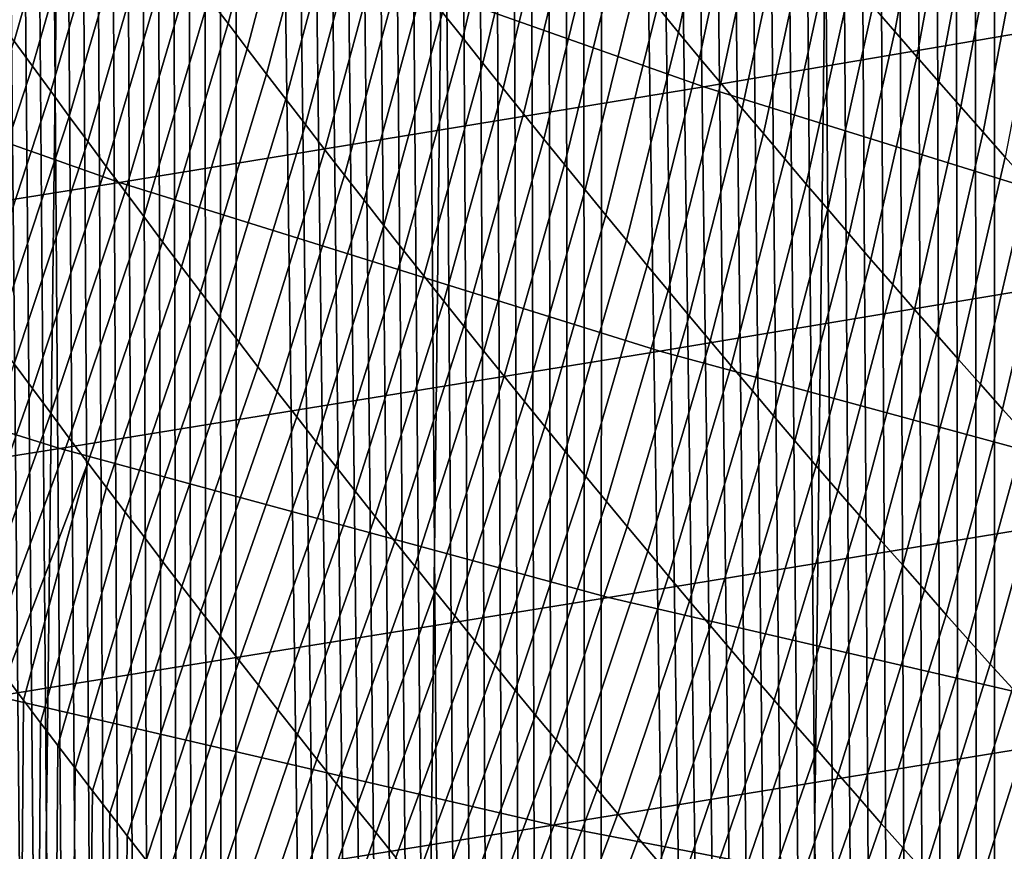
# Model space of a CAD drawing. Header units: metres. Extents: x -240 to 45, y -77 to 27.
# Tile 751 of 1056: x 2.89 to 4.48, y -25.1 to -23.76. Entities that reach past the tile are written whole.
import ezdxf

# ---------------------------------------------------------------- set-up
doc = ezdxf.new("R2010")
doc.units = ezdxf.units.M
doc.layers.add('solid_102011X2', color=7, linetype='CONTINUOUS')

msp = doc.modelspace()

# ---------------------------------------------------------------- linework, layer by layer
at = {"layer": 'solid_102011X2'}
for points in [[(2.919795, 26.634598), (2.297231, -26.697029), (1.673703, -26.745533), (2.297227, 26.697021)], [(3.541179, 26.558235), (2.919836, -26.634604), (2.297231, -26.697029), (2.919795, 26.634598)], [(4.16087, 26.46805), (3.541257, -26.558228), (2.919836, -26.634604), (3.541179, 26.558235)], [(4.777777, 26.364204), (4.160993, -26.468023), (3.541257, -26.558228), (4.16087, 26.46805)], [(5.392083, 26.246679), (4.77797, -26.364157), (4.160993, -26.468023), (4.777777, 26.364204)], [(2.65748, -60.200001, 112.47805), (3.220643, -60.200001, 113.304062), (2.691651, -19.426447, 112.530777), (2.667035, -19.39591, 112.492836)], [(3.220643, -60.200001, 113.304062), (2.716454, -19.457182, 112.568825), (2.691651, -19.426447, 112.530777)], [(3.220643, -60.200001, 113.304062), (2.741442, -19.488104, 112.606964), (2.716454, -19.457182, 112.568825)], [(3.220643, -60.200001, 113.304062), (2.766613, -19.519205, 112.645195), (2.741442, -19.488104, 112.606964)], [(3.220643, -60.200001, 113.304062), (2.791961, -19.550482, 112.683502), (2.766613, -19.519205, 112.645195)], [(3.220643, -60.200001, 113.304062), (2.817485, -19.581926, 112.721878), (2.791961, -19.550482, 112.683502)], [(3.220643, -60.200001, 113.304062), (2.84318, -19.613529, 112.760323), (2.817485, -19.581926, 112.721878)], [(3.220643, -60.200001, 113.304062), (2.869044, -19.645285, 112.798828), (2.84318, -19.613529, 112.760323)], [(3.220643, -60.200001, 113.304062), (2.895072, -19.677185, 112.837387), (2.869044, -19.645285, 112.798828)], [(3.220643, -60.200001, 113.304062), (2.921261, -19.709223, 112.875992), (2.895072, -19.677185, 112.837387)], [(3.220643, -60.200001, 113.304062), (2.947608, -19.741392, 112.914627), (2.921261, -19.709223, 112.875992)], [(3.220643, -60.200001, 113.304062), (2.974109, -19.773687, 112.9533), (2.947608, -19.741392, 112.914627)], [(3.220643, -60.200001, 113.304062), (3.000759, -19.806097, 112.991997), (2.974109, -19.773687, 112.9533)], [(3.220643, -60.200001, 113.304062), (3.027556, -19.838617, 113.030708), (3.000759, -19.806097, 112.991997)], [(3.220643, -60.200001, 113.304062), (3.054495, -19.871239, 113.069435), (3.027556, -19.838617, 113.030708)], [(3.220643, -60.200001, 113.304062), (3.081573, -19.903957, 113.108162), (3.054495, -19.871239, 113.069435)], [(3.220643, -60.200001, 113.304062), (3.108785, -19.936764, 113.146889), (3.081573, -19.903957, 113.108162)], [(3.220643, -60.200001, 113.304062), (3.136127, -19.96965, 113.1856), (3.108785, -19.936764, 113.146889)], [(3.220643, -60.200001, 113.304062), (3.163596, -20.002611, 113.224304), (3.136127, -19.96965, 113.1856)], [(3.220643, -60.200001, 113.304062), (3.191186, -20.035637, 113.262978), (3.163596, -20.002611, 113.224304)], [(3.220643, -60.200001, 113.304062), (3.218895, -20.068726, 113.301628), (3.191186, -20.035637, 113.262978)], [(3.220643, -60.200001, 113.304062), (3.246717, -20.101864, 113.34024), (3.218895, -20.068726, 113.301628)], [(3.220643, -60.200001, 113.304062), (3.824279, -60.200001, 114.100967), (3.274648, -20.135048, 113.378815), (3.246717, -20.101864, 113.34024)], [(3.824279, -60.200001, 114.100967), (3.302721, -20.168335, 113.417389), (3.274648, -20.135048, 113.378815)], [(3.824279, -60.200001, 114.100967), (3.330968, -20.201778, 113.456009), (3.302721, -20.168335, 113.417389)], [(3.824279, -60.200001, 114.100967), (3.359385, -20.235373, 113.494667), (3.330968, -20.201778, 113.456009)], [(3.824279, -60.200001, 114.100967), (3.387969, -20.269106, 113.533356), (3.359385, -20.235373, 113.494667)], [(3.824279, -60.200001, 114.100967), (3.416716, -20.302973, 113.572067), (3.387969, -20.269106, 113.533356)], [(3.824279, -60.200001, 114.100967), (3.445621, -20.336966, 113.610802), (3.416716, -20.302973, 113.572067)], [(3.824279, -60.200001, 114.100967), (3.474681, -20.371075, 113.649551), (3.445621, -20.336966, 113.610802)], [(3.824279, -60.200001, 114.100967), (3.503892, -20.405291, 113.688301), (3.474681, -20.371075, 113.649551)], [(3.824279, -60.200001, 114.100967), (3.533249, -20.43961, 113.727051), (3.503892, -20.405291, 113.688301)], [(3.824279, -60.200001, 114.100967), (3.562749, -20.474018, 113.765793), (3.533249, -20.43961, 113.727051)], [(3.824279, -60.200001, 114.100967), (3.592387, -20.508512, 113.80452), (3.562749, -20.474018, 113.765793)], [(3.824279, -60.200001, 114.100967), (3.622159, -20.543083, 113.843231), (3.592387, -20.508512, 113.80452)], [(3.824279, -60.200001, 114.100967), (3.652061, -20.577721, 113.881912), (3.622159, -20.543083, 113.843231)], [(3.824279, -60.200001, 114.100967), (3.682088, -20.612417, 113.920555), (3.652061, -20.577721, 113.881912)], [(3.824279, -60.200001, 114.100967), (3.712236, -20.647167, 113.959167), (3.682088, -20.612417, 113.920555)], [(3.824279, -60.200001, 114.100967), (3.7425, -20.681959, 113.997726), (3.712236, -20.647167, 113.959167)], [(3.824279, -60.200001, 114.100967), (3.772876, -20.716785, 114.03624), (3.7425, -20.681959, 113.997726)], [(3.824279, -60.200001, 114.100967), (3.803359, -20.75164, 114.074692), (3.772876, -20.716785, 114.03624)], [(3.824279, -60.200001, 114.100967), (3.833944, -20.786514, 114.113083), (3.803359, -20.75164, 114.074692)], [(3.824279, -60.200001, 114.100967), (4.466887, -60.200001, 114.866798), (3.864627, -20.821398, 114.151398), (3.833944, -20.786514, 114.113083)], [(4.466887, -60.200001, 114.866798), (3.895403, -20.856285, 114.189644), (3.864627, -20.821398, 114.151398)], [(4.466887, -60.200001, 114.866798), (3.926267, -20.891167, 114.227798), (3.895403, -20.856285, 114.189644)], [(4.466887, -60.200001, 114.866798), (3.957214, -20.926033, 114.265869), (3.926267, -20.891167, 114.227798)], [(4.466887, -60.200001, 114.866798), (3.988239, -20.96088, 114.303848), (3.957214, -20.926033, 114.265869)], [(4.466887, -60.200001, 114.866798), (4.019338, -20.995695, 114.341728), (3.988239, -20.96088, 114.303848)], [(4.466887, -60.200001, 114.866798), (4.050542, -21.030544, 114.379547), (4.019338, -20.995695, 114.341728)], [(4.466887, -60.200001, 114.866798), (4.081888, -21.065487, 114.417343), (4.050542, -21.030544, 114.379547)], [(4.466887, -60.200001, 114.866798), (4.11337, -21.100515, 114.455124), (4.081888, -21.065487, 114.417343)], [(4.466887, -60.200001, 114.866798), (4.144984, -21.13562, 114.492867), (4.11337, -21.100515, 114.455124)], [(4.466887, -60.200001, 114.866798), (4.176725, -21.170794, 114.530571), (4.144984, -21.13562, 114.492867)], [(4.466887, -60.200001, 114.866798), (4.20859, -21.206028, 114.568237), (4.176725, -21.170794, 114.530571)], [(4.466887, -60.200001, 114.866798), (4.240572, -21.24131, 114.605858), (4.20859, -21.206028, 114.568237)], [(4.466887, -60.200001, 114.866798), (4.272669, -21.276636, 114.643425), (4.240572, -21.24131, 114.605858)], [(4.466887, -60.200001, 114.866798), (4.304875, -21.311993, 114.680931), (4.272669, -21.276636, 114.643425)], [(4.466887, -60.200001, 114.866798), (4.337186, -21.347374, 114.718369), (4.304875, -21.311993, 114.680931)], [(4.466887, -60.200001, 114.866798), (4.369596, -21.382771, 114.755737), (4.337186, -21.347374, 114.718369)], [(4.466887, -60.200001, 114.866798), (4.402102, -21.418173, 114.79303), (4.369596, -21.382771, 114.755737)], [(4.466887, -60.200001, 114.866798), (4.434697, -21.453573, 114.830238), (4.402102, -21.418173, 114.79303)], [(4.466887, -60.200001, 114.866798), (4.467378, -21.488962, 114.867355), (4.434697, -21.453573, 114.830238)], [(4.466887, -60.200001, 114.866798), (5.14687, -60.200001, 115.599648), (4.500138, -21.52433, 114.904381), (4.467378, -21.488962, 114.867355)], [(3.200196, -23.724171, 89.752121), (3.290246, -23.376724, 89.496437), (3.32162, -23.418018, 89.454918), (3.231061, -23.765041, 89.709991)], [(2.856623, -23.753088, 90.339531), (2.957776, -23.396505, 90.091225), (2.987641, -23.437521, 90.048637), (2.88598, -23.793594, 90.296356)], [(4.906251, -23.7127, 56.039963), (4.052733, -23.411781, 56.213154), (3.140769, -23.564201, 52.083702), (3.998123, -23.867167, 51.902168)], [(3.231061, -23.765041, 89.709991), (3.32162, -23.418018, 89.454918), (3.353116, -23.459286, 89.41346), (3.262051, -23.805893, 89.667923)], [(3.576987, -23.747272, 89.124985), (3.656629, -23.409147, 88.863205), (3.689601, -23.450485, 88.822884), (3.609453, -23.788277, 89.08403)], [(3.923676, -23.738586, 88.542503), (3.992596, -23.409237, 88.274582), (4.027005, -23.450459, 88.235443), (3.957582, -23.779551, 88.502724)], [(4.271021, -23.737356, 87.963509), (4.329449, -23.416702, 87.689919), (4.365265, -23.457628, 87.652008), (4.306334, -23.778095, 87.92495)], [(2.88598, -23.793594, 90.296356), (2.987641, -23.437521, 90.048637), (3.017631, -23.478523, 90.006111), (2.915466, -23.834093, 90.253242)], [(3.609453, -23.788277, 89.08403), (3.689601, -23.450485, 88.822884), (3.72269, -23.491779, 88.782623), (3.64204, -23.829243, 89.043144)], [(3.957582, -23.779551, 88.502724), (4.027005, -23.450459, 88.235443), (4.061525, -23.491621, 88.196381), (3.991603, -23.820463, 88.463013)], [(3.262051, -23.805893, 89.667923), (3.353116, -23.459286, 89.41346), (3.384733, -23.500523, 89.372063), (3.293166, -23.84672, 89.625908)], [(4.306334, -23.778095, 87.92495), (4.365265, -23.457628, 87.652008), (4.401194, -23.498484, 87.614166), (4.341763, -23.818769, 87.886459)], [(2.915466, -23.834093, 90.253242), (3.017631, -23.478523, 90.006111), (3.047745, -23.519508, 89.963638), (2.94508, -23.874582, 90.210175)], [(3.293166, -23.84672, 89.625908), (3.384733, -23.500523, 89.372063), (3.416473, -23.541729, 89.330727), (3.324406, -23.887522, 89.583954)], [(3.64204, -23.829243, 89.043144), (3.72269, -23.491779, 88.782623), (3.755895, -23.533031, 88.742432), (3.674748, -23.870171, 89.002312)], [(3.991603, -23.820463, 88.463013), (4.061525, -23.491621, 88.196381), (4.096158, -23.532728, 88.157387), (4.025741, -23.861322, 88.423378)], [(4.341763, -23.818769, 87.886459), (4.401194, -23.498484, 87.614166), (4.437232, -23.539268, 87.576393), (4.377305, -23.859381, 87.848045)], [(2.94508, -23.874582, 90.210175), (3.047745, -23.519508, 89.963638), (3.077986, -23.560478, 89.921219), (2.974822, -23.915062, 90.16716)], [(3.674748, -23.870171, 89.002312), (3.755895, -23.533031, 88.742432), (3.789218, -23.574236, 88.702309), (3.707577, -23.911058, 88.961555)], [(4.025741, -23.861322, 88.423378), (4.096158, -23.532728, 88.157387), (4.130904, -23.573774, 88.118469), (4.059995, -23.90213, 88.383804)], [(3.324406, -23.887522, 89.583954), (3.416473, -23.541729, 89.330727), (3.448333, -23.582905, 89.289452), (3.355771, -23.928299, 89.542061)], [(4.377305, -23.859381, 87.848045), (4.437232, -23.539268, 87.576393), (4.473382, -23.579983, 87.538696), (4.412962, -23.899923, 87.809708)], [(3.998123, -23.867167, 51.902168), (3.140769, -23.564201, 52.083702), (2.194342, -23.716749, 47.952003), (3.055669, -24.021774, 47.763039)], [(2.974822, -23.915062, 90.16716), (3.077986, -23.560478, 89.921219), (3.108351, -23.601429, 89.87886), (3.004692, -23.95553, 90.124207)], [(3.707577, -23.911058, 88.961555), (3.789218, -23.574236, 88.702309), (3.822658, -23.615396, 88.662254), (3.740526, -23.951906, 88.92086)], [(4.059995, -23.90213, 88.383804), (4.130904, -23.573774, 88.118469), (4.165763, -23.614761, 88.07962), (4.094366, -23.942883, 88.344315)], [(4.412962, -23.899923, 87.809708), (4.473382, -23.579983, 87.538696), (4.509644, -23.620626, 87.501076), (4.448734, -23.940401, 87.771431)], [(3.355771, -23.928299, 89.542061), (3.448333, -23.582905, 89.289452), (3.480315, -23.624048, 89.248238), (3.38726, -23.969049, 89.500229)], [(3.004692, -23.95553, 90.124207), (3.108351, -23.601429, 89.87886), (3.138841, -23.642363, 89.836555), (3.034691, -23.995987, 90.081299)], [(3.38726, -23.969049, 89.500229), (3.480315, -23.624048, 89.248238), (3.512418, -23.665157, 89.207092), (3.418875, -24.009775, 89.45845)], [(3.740526, -23.951906, 88.92086), (3.822658, -23.615396, 88.662254), (3.856214, -23.656507, 88.622269), (3.773597, -23.992714, 88.880234)], [(4.094366, -23.942883, 88.344315), (4.165763, -23.614761, 88.07962), (4.200736, -23.655689, 88.04084), (4.128854, -23.98358, 88.304886)], [(4.448734, -23.940401, 87.771431), (4.509644, -23.620626, 87.501076), (4.546017, -23.661198, 87.463524), (4.484621, -23.98081, 87.733238)], [(3.034691, -23.995987, 90.081299), (3.138841, -23.642363, 89.836555), (3.169456, -23.683277, 89.794312), (3.064818, -24.03643, 90.038452)], [(3.773597, -23.992714, 88.880234), (3.856214, -23.656507, 88.622269), (3.889887, -23.697571, 88.582352), (3.806787, -24.03348, 88.839668)], [(4.128854, -23.98358, 88.304886), (4.200736, -23.655689, 88.04084), (4.235821, -23.696554, 88.002144), (4.163459, -24.024221, 88.265526)], [(3.418875, -24.009775, 89.45845), (3.512418, -23.665157, 89.207092), (3.544642, -23.706232, 89.166008), (3.450614, -24.05047, 89.41674)], [(3.064818, -24.03643, 90.038452), (3.169456, -23.683277, 89.794312), (3.200196, -23.724171, 89.752121), (3.095073, -24.07686, 89.995659)], [(3.450614, -24.05047, 89.41674), (3.544642, -23.706232, 89.166008), (3.576987, -23.747272, 89.124985), (3.482478, -24.091137, 89.375092)], [(3.806787, -24.03348, 88.839668), (3.889887, -23.697571, 88.582352), (3.923676, -23.738586, 88.542503), (3.840097, -24.0742, 88.799171)], [(4.163459, -24.024221, 88.265526), (4.235821, -23.696554, 88.002144), (4.271021, -23.737356, 87.963509), (4.198181, -24.064806, 88.226242)], [(3.055669, -24.021774, 47.763039), (2.194342, -23.716749, 47.952003), (1.217921, -23.86964, 43.815304), (2.083433, -24.176731, 43.619991)], [(3.095073, -24.07686, 89.995659), (3.200196, -23.724171, 89.752121), (3.231061, -23.765041, 89.709991), (3.125456, -24.117277, 89.952919)], [(5.770084, -23.981222, 55.864681), (4.906251, -23.7127, 56.039963), (3.998123, -23.867167, 51.902168), (4.865848, -24.137516, 51.718441)], [(3.840097, -24.0742, 88.799171), (3.923676, -23.738586, 88.542503), (3.957582, -23.779551, 88.502724), (3.873528, -24.114878, 88.758743)], [(4.198181, -24.064806, 88.226242), (4.271021, -23.737356, 87.963509), (4.306334, -23.778095, 87.92495), (4.233021, -24.105331, 88.187027)], [(3.482478, -24.091137, 89.375092), (3.576987, -23.747272, 89.124985), (3.609453, -23.788277, 89.08403), (3.514467, -24.131775, 89.333504)], [(3.125456, -24.117277, 89.952919), (3.231061, -23.765041, 89.709991), (3.262051, -23.805893, 89.667923), (3.155968, -24.157677, 89.910233)], [(3.514467, -24.131775, 89.333504), (3.609453, -23.788277, 89.08403), (3.64204, -23.829243, 89.043144), (3.54658, -24.17238, 89.291977)], [(3.873528, -24.114878, 88.758743), (3.957582, -23.779551, 88.502724), (3.991603, -23.820463, 88.463013), (3.907079, -24.15551, 88.718384)], [(4.233021, -24.105331, 88.187027), (4.306334, -23.778095, 87.92495), (4.341763, -23.818769, 87.886459), (4.267978, -24.1458, 88.147881)], [(2.769123, -24.154348, 90.531441), (2.88598, -23.793594, 90.296356), (2.915466, -23.834093, 90.253242), (2.798132, -24.194307, 90.487732)], [(3.155968, -24.157677, 89.910233), (3.262051, -23.805893, 89.667923), (3.293166, -23.84672, 89.625908), (3.186609, -24.198059, 89.867607)], [(3.907079, -24.15551, 88.718384), (3.991603, -23.820463, 88.463013), (4.025741, -23.861322, 88.423378), (3.940751, -24.196095, 88.678093)], [(4.267978, -24.1458, 88.147881), (4.341763, -23.818769, 87.886459), (4.377305, -23.859381, 87.848045), (4.303054, -24.186207, 88.10881)], [(2.798132, -24.194307, 90.487732), (2.915466, -23.834093, 90.253242), (2.94508, -23.874582, 90.210175), (2.827273, -24.234266, 90.444084)], [(3.54658, -24.17238, 89.291977), (3.64204, -23.829243, 89.043144), (3.674748, -23.870171, 89.002312), (3.578818, -24.212955, 89.250511)], [(3.186609, -24.198059, 89.867607), (3.293166, -23.84672, 89.625908), (3.324406, -23.887522, 89.583954), (3.217377, -24.238426, 89.825043)], [(4.865848, -24.137516, 51.718441), (3.998123, -23.867167, 51.902168), (3.055669, -24.021774, 47.763039), (3.927427, -24.293962, 47.571781)], [(3.940751, -24.196095, 88.678093), (4.025741, -23.861322, 88.423378), (4.059995, -23.90213, 88.383804), (3.974542, -24.236633, 88.637871)], [(4.303054, -24.186207, 88.10881), (4.377305, -23.859381, 87.848045), (4.412962, -23.899923, 87.809708), (4.338248, -24.226555, 88.069809)], [(2.827273, -24.234266, 90.444084), (2.94508, -23.874582, 90.210175), (2.974822, -23.915062, 90.16716), (2.856545, -24.274221, 90.400482)], [(3.578818, -24.212955, 89.250511), (3.674748, -23.870171, 89.002312), (3.707577, -23.911058, 88.961555), (3.611181, -24.253496, 89.209106)], [(3.217377, -24.238426, 89.825043), (3.324406, -23.887522, 89.583954), (3.355771, -23.928299, 89.542061), (3.248274, -24.278772, 89.782524)], [(4.338248, -24.226555, 88.069809), (4.412962, -23.899923, 87.809708), (4.448734, -23.940401, 87.771431), (4.37356, -24.26684, 88.030876)], [(2.856545, -24.274221, 90.400482), (2.974822, -23.915062, 90.16716), (3.004692, -23.95553, 90.124207), (2.885949, -24.314173, 90.356934)], [(3.611181, -24.253496, 89.209106), (3.707577, -23.911058, 88.961555), (3.740526, -23.951906, 88.92086), (3.643668, -24.294003, 89.16777)], [(3.974542, -24.236633, 88.637871), (4.059995, -23.90213, 88.383804), (4.094366, -23.942883, 88.344315), (4.008453, -24.277122, 88.597717)], [(3.248274, -24.278772, 89.782524), (3.355771, -23.928299, 89.542061), (3.38726, -23.969049, 89.500229), (3.2793, -24.319099, 89.740074)], [(4.008453, -24.277122, 88.597717), (4.094366, -23.942883, 88.344315), (4.128854, -23.98358, 88.304886), (4.042486, -24.317564, 88.557625)], [(4.37356, -24.26684, 88.030876), (4.448734, -23.940401, 87.771431), (4.484621, -23.98081, 87.733238), (4.408992, -24.307062, 87.992012)], [(2.885949, -24.314173, 90.356934), (3.004692, -23.95553, 90.124207), (3.034691, -23.995987, 90.081299), (2.915484, -24.35412, 90.313431)], [(3.643668, -24.294003, 89.16777), (3.740526, -23.951906, 88.92086), (3.773597, -23.992714, 88.880234), (3.676279, -24.334475, 89.126495)], [(3.2793, -24.319099, 89.740074), (3.38726, -23.969049, 89.500229), (3.418875, -24.009775, 89.45845), (3.310454, -24.359407, 89.69767)], [(3.676279, -24.334475, 89.126495), (3.773597, -23.992714, 88.880234), (3.806787, -24.03348, 88.839668), (3.709015, -24.37491, 89.085281)], [(4.042486, -24.317564, 88.557625), (4.128854, -23.98358, 88.304886), (4.163459, -24.024221, 88.265526), (4.076639, -24.357954, 88.517609)], [(4.408992, -24.307062, 87.992012), (4.484621, -23.98081, 87.733238), (4.520624, -24.021151, 87.695107), (4.444542, -24.347221, 87.953217)], [(2.915484, -24.35412, 90.313431), (3.034691, -23.995987, 90.081299), (3.064818, -24.03643, 90.038452), (2.945151, -24.39406, 90.269989)], [(3.310454, -24.359407, 89.69767), (3.418875, -24.009775, 89.45845), (3.450614, -24.05047, 89.41674), (3.341736, -24.399693, 89.655334)], [(3.927427, -24.293962, 47.571781), (3.055669, -24.021774, 47.763039), (2.083433, -24.176731, 43.619991), (2.959438, -24.450766, 43.422314)], [(4.076639, -24.357954, 88.517609), (4.163459, -24.024221, 88.265526), (4.198181, -24.064806, 88.226242), (4.110913, -24.398293, 88.477661)], [(4.444542, -24.347221, 87.953217), (4.520624, -24.021151, 87.695107), (4.556742, -24.061422, 87.657051), (4.480211, -24.387316, 87.914497)], [(2.945151, -24.39406, 90.269989), (3.064818, -24.03643, 90.038452), (3.095073, -24.07686, 89.995659), (2.97495, -24.433994, 90.226593)], [(3.709015, -24.37491, 89.085281), (3.806787, -24.03348, 88.839668), (3.840097, -24.0742, 88.799171), (3.741876, -24.415308, 89.044136)], [(3.341736, -24.399693, 89.655334), (3.450614, -24.05047, 89.41674), (3.482478, -24.091137, 89.375092), (3.373147, -24.439955, 89.613052)], [(3.741876, -24.415308, 89.044136), (3.840097, -24.0742, 88.799171), (3.873528, -24.114878, 88.758743), (3.77486, -24.455669, 89.003052)], [(4.110913, -24.398293, 88.477661), (4.198181, -24.064806, 88.226242), (4.233021, -24.105331, 88.187027), (4.145309, -24.438578, 88.437775)], [(4.480211, -24.387316, 87.914497), (4.556742, -24.061422, 87.657051), (4.592976, -24.101624, 87.619072), (4.516, -24.427345, 87.875847)], [(2.97495, -24.433994, 90.226593), (3.095073, -24.07686, 89.995659), (3.125456, -24.117277, 89.952919), (3.00488, -24.473921, 90.18325)], [(3.373147, -24.439955, 89.613052), (3.482478, -24.091137, 89.375092), (3.514467, -24.131775, 89.333504), (3.404686, -24.480194, 89.570831)], [(4.145309, -24.438578, 88.437775), (4.233021, -24.105331, 88.187027), (4.267978, -24.1458, 88.147881), (4.179826, -24.478811, 88.397964)], [(3.00488, -24.473921, 90.18325), (3.125456, -24.117277, 89.952919), (3.155968, -24.157677, 89.910233), (3.034942, -24.513838, 90.139961)], [(3.77486, -24.455669, 89.003052), (3.873528, -24.114878, 88.758743), (3.907079, -24.15551, 88.718384), (3.80797, -24.495991, 88.962036)], [(3.404686, -24.480194, 89.570831), (3.514467, -24.131775, 89.333504), (3.54658, -24.17238, 89.291977), (3.436354, -24.520409, 89.528664)], [(5.742764, -24.374876, 51.532764), (4.865848, -24.137516, 51.718441), (3.927427, -24.293962, 47.571781), (4.80843, -24.532936, 47.378502)], [(4.179826, -24.478811, 88.397964), (4.267978, -24.1458, 88.147881), (4.303054, -24.186207, 88.10881), (4.214465, -24.51899, 88.358223)], [(3.034942, -24.513838, 90.139961), (3.155968, -24.157677, 89.910233), (3.186609, -24.198059, 89.867607), (3.065136, -24.553745, 90.096725)], [(3.80797, -24.495991, 88.962036), (3.907079, -24.15551, 88.718384), (3.940751, -24.196095, 88.678093), (3.841203, -24.536272, 88.921082)], [(2.959438, -24.450766, 43.422314), (2.083433, -24.176731, 43.619991), (1.086461, -24.332253, 39.472816), (1.966946, -24.608133, 39.269726)], [(3.436354, -24.520409, 89.528664), (3.54658, -24.17238, 89.291977), (3.578818, -24.212955, 89.250511), (3.46815, -24.560598, 89.486565)], [(3.065136, -24.553745, 90.096725), (3.186609, -24.198059, 89.867607), (3.217377, -24.238426, 89.825043), (3.095461, -24.593641, 90.053543)], [(3.841203, -24.536272, 88.921082), (3.940751, -24.196095, 88.678093), (3.974542, -24.236633, 88.637871), (3.87456, -24.576513, 88.880196)], [(4.214465, -24.51899, 88.358223), (4.303054, -24.186207, 88.10881), (4.338248, -24.226555, 88.069809), (4.249227, -24.559114, 88.318542)], [(3.46815, -24.560598, 89.486565), (3.578818, -24.212955, 89.250511), (3.611181, -24.253496, 89.209106), (3.500075, -24.600761, 89.444519)], [(4.249227, -24.559114, 88.318542), (4.338248, -24.226555, 88.069809), (4.37356, -24.26684, 88.030876), (4.28411, -24.599182, 88.278938)], [(3.095461, -24.593641, 90.053543), (3.217377, -24.238426, 89.825043), (3.248274, -24.278772, 89.782524), (3.125919, -24.633526, 90.010414)], [(3.87456, -24.576513, 88.880196), (3.974542, -24.236633, 88.637871), (4.008453, -24.277122, 88.597717), (3.908042, -24.616711, 88.839378)], [(3.500075, -24.600761, 89.444519), (3.611181, -24.253496, 89.209106), (3.643668, -24.294003, 89.16777), (3.532128, -24.640896, 89.402534)], [(3.125919, -24.633526, 90.010414), (3.248274, -24.278772, 89.782524), (3.2793, -24.319099, 89.740074), (3.156509, -24.673399, 89.967339)], [(3.908042, -24.616711, 88.839378), (4.008453, -24.277122, 88.597717), (4.042486, -24.317564, 88.557625), (3.941648, -24.656866, 88.798622)], [(4.28411, -24.599182, 88.278938), (4.37356, -24.26684, 88.030876), (4.408992, -24.307062, 87.992012), (4.319116, -24.639193, 88.239403)], [(4.80843, -24.532936, 47.378502), (3.927427, -24.293962, 47.571781), (2.959438, -24.450766, 43.422314), (3.844746, -24.691359, 43.222534)], [(3.532128, -24.640896, 89.402534), (3.643668, -24.294003, 89.16777), (3.676279, -24.334475, 89.126495), (3.56431, -24.681002, 89.360611)], [(4.319116, -24.639193, 88.239403), (4.408992, -24.307062, 87.992012), (4.444542, -24.347221, 87.953217), (4.354245, -24.679144, 88.199936)], [(2.915484, -24.35412, 90.313431), (2.790979, -24.709757, 90.517982), (2.763646, -24.672804, 90.559303), (2.885949, -24.314173, 90.356934)], [(3.156509, -24.673399, 89.967339), (3.2793, -24.319099, 89.740074), (3.310454, -24.359407, 89.69767), (3.187231, -24.713257, 89.924316)], [(3.941648, -24.656866, 88.798622), (4.042486, -24.317564, 88.557625), (4.076639, -24.357954, 88.517609), (3.97538, -24.696976, 88.757935)], [(3.56431, -24.681002, 89.360611), (3.676279, -24.334475, 89.126495), (3.709015, -24.37491, 89.085281), (3.59662, -24.721079, 89.318748)], [(2.945151, -24.39406, 90.269989), (2.818381, -24.746628, 90.476776), (2.790979, -24.709757, 90.517982), (2.915484, -24.35412, 90.313431)], [(3.187231, -24.713257, 89.924316), (3.310454, -24.359407, 89.69767), (3.341736, -24.399693, 89.655334), (3.218085, -24.753099, 89.881355)], [(3.97538, -24.696976, 88.757935), (4.076639, -24.357954, 88.517609), (4.110913, -24.398293, 88.477661), (4.009236, -24.737041, 88.717316)], [(4.354245, -24.679144, 88.199936), (4.444542, -24.347221, 87.953217), (4.480211, -24.387316, 87.914497), (4.389496, -24.719036, 88.160538)], [(3.59662, -24.721079, 89.318748), (3.709015, -24.37491, 89.085281), (3.741876, -24.415308, 89.044136), (3.629059, -24.761124, 89.276947)], [(4.389496, -24.719036, 88.160538), (4.480211, -24.387316, 87.914497), (4.516, -24.427345, 87.875847), (4.424871, -24.758869, 88.121208)], [(2.97495, -24.433994, 90.226593), (2.845847, -24.783413, 90.435692), (2.818381, -24.746628, 90.476776), (2.945151, -24.39406, 90.269989)], [(3.218085, -24.753099, 89.881355), (3.341736, -24.399693, 89.655334), (3.373147, -24.439955, 89.613052), (3.249071, -24.792927, 89.83844)], [(4.009236, -24.737041, 88.717316), (4.110913, -24.398293, 88.477661), (4.145309, -24.438578, 88.437775), (4.043218, -24.777061, 88.676758)], [(3.629059, -24.761124, 89.276947), (3.741876, -24.415308, 89.044136), (3.77486, -24.455669, 89.003052), (3.661626, -24.80114, 89.235207)], [(3.00488, -24.473921, 90.18325), (2.873377, -24.820107, 90.394737), (2.845847, -24.783413, 90.435692), (2.97495, -24.433994, 90.226593)], [(3.249071, -24.792927, 89.83844), (3.373147, -24.439955, 89.613052), (3.404686, -24.480194, 89.570831), (3.28019, -24.832737, 89.795586)], [(4.043218, -24.777061, 88.676758), (4.145309, -24.438578, 88.437775), (4.179826, -24.478811, 88.397964), (4.077324, -24.817032, 88.636269)], [(4.424871, -24.758869, 88.121208), (4.516, -24.427345, 87.875847), (4.551909, -24.467308, 87.837273), (4.460371, -24.798641, 88.081947)], [(3.844746, -24.691359, 43.222534), (2.959438, -24.450766, 43.422314), (1.966946, -24.608133, 39.269726), (2.856795, -24.850348, 39.064476)], [(3.661626, -24.80114, 89.235207), (3.77486, -24.455669, 89.003052), (3.80797, -24.495991, 88.962036), (3.694322, -24.841122, 89.193535)], [(4.460371, -24.798641, 88.081947), (4.551909, -24.467308, 87.837273), (4.587938, -24.507204, 87.798767), (4.495993, -24.838352, 88.042755)], [(3.00488, -24.473921, 90.18325), (2.900983, -24.856743, 90.353882), (2.873377, -24.820107, 90.394737)], [(3.034942, -24.513838, 90.139961), (2.928679, -24.893358, 90.31311), (2.900983, -24.856743, 90.353882), (3.00488, -24.473921, 90.18325)], [(3.28019, -24.832737, 89.795586), (3.404686, -24.480194, 89.570831), (3.436354, -24.520409, 89.528664), (3.31144, -24.87253, 89.752792)], [(4.077324, -24.817032, 88.636269), (4.179826, -24.478811, 88.397964), (4.214465, -24.51899, 88.358223), (4.111557, -24.856956, 88.595848)], [(3.694322, -24.841122, 89.193535), (3.80797, -24.495991, 88.962036), (3.841203, -24.536272, 88.921082), (3.727147, -24.881069, 89.151917)], [(3.065136, -24.553745, 90.096725), (2.956464, -24.929947, 90.27243), (2.928679, -24.893358, 90.31311), (3.034942, -24.513838, 90.139961)], [(4.111557, -24.856956, 88.595848), (4.214465, -24.51899, 88.358223), (4.249227, -24.559114, 88.318542), (4.145916, -24.89683, 88.555489)], [(3.31144, -24.87253, 89.752792), (3.436354, -24.520409, 89.528664), (3.46815, -24.560598, 89.486565), (3.342824, -24.912302, 89.710045)], [(5.697462, -24.738417, 47.183456), (4.80843, -24.532936, 47.378502), (3.844746, -24.691359, 43.222534), (4.738133, -24.898243, 43.020935)], [(3.727147, -24.881069, 89.151917), (3.841203, -24.536272, 88.921082), (3.87456, -24.576513, 88.880196), (3.760099, -24.920982, 89.110367)], [(3.095461, -24.593641, 90.053543), (2.984334, -24.966505, 90.231827), (2.956464, -24.929947, 90.27243), (3.065136, -24.553745, 90.096725)], [(3.342824, -24.912302, 89.710045), (3.46815, -24.560598, 89.486565), (3.500075, -24.600761, 89.444519), (3.37434, -24.952057, 89.667366)], [(4.145916, -24.89683, 88.555489), (4.249227, -24.559114, 88.318542), (4.28411, -24.599182, 88.278938), (4.180401, -24.936653, 88.515205)], [(3.760099, -24.920982, 89.110367), (3.87456, -24.576513, 88.880196), (3.908042, -24.616711, 88.839378), (3.793181, -24.960861, 89.068878)], [(3.125919, -24.633526, 90.010414), (3.012289, -25.003029, 90.191322), (2.984334, -24.966505, 90.231827), (3.095461, -24.593641, 90.053543)], [(3.37434, -24.952057, 89.667366), (3.500075, -24.600761, 89.444519), (3.532128, -24.640896, 89.402534), (3.405988, -24.991789, 89.624733)], [(4.180401, -24.936653, 88.515205), (4.28411, -24.599182, 88.278938), (4.319116, -24.639193, 88.239403), (4.215013, -24.976425, 88.474983)], [(3.793181, -24.960861, 89.068878), (3.908042, -24.616711, 88.839378), (3.941648, -24.656866, 88.798622), (3.826391, -25.000702, 89.027451)], [(3.156509, -24.673399, 89.967339), (3.040326, -25.039511, 90.150909), (3.012289, -25.003029, 90.191322), (3.125919, -24.633526, 90.010414)], [(3.405988, -24.991789, 89.624733), (3.532128, -24.640896, 89.402534), (3.56431, -24.681002, 89.360611), (3.437769, -25.0315, 89.582161)], [(4.215013, -24.976425, 88.474983), (4.319116, -24.639193, 88.239403), (4.354245, -24.679144, 88.199936), (4.249751, -25.016146, 88.434822)], [(3.826391, -25.000702, 89.027451), (3.941648, -24.656866, 88.798622), (3.97538, -24.696976, 88.757935), (3.85973, -25.040504, 88.986084)], [(3.187231, -24.713257, 89.924316), (3.068443, -25.075951, 90.110596), (3.040326, -25.039511, 90.150909), (3.156509, -24.673399, 89.967339)], [(4.738133, -24.898243, 43.020935), (3.844746, -24.691359, 43.222534), (2.856795, -24.850348, 39.064476), (3.754774, -25.058636, 38.857349)], [(3.437769, -25.0315, 89.582161), (3.56431, -24.681002, 89.360611), (3.59662, -24.721079, 89.318748), (3.469682, -25.071188, 89.53965)], [(4.249751, -25.016146, 88.434822), (4.354245, -24.679144, 88.199936), (4.389496, -24.719036, 88.160538), (4.284616, -25.055811, 88.394737)], [(3.85973, -25.040504, 88.986084), (3.97538, -24.696976, 88.757935), (4.009236, -24.737041, 88.717316), (3.893198, -25.080269, 88.944786)], [(3.218085, -24.753099, 89.881355), (3.098809, -25.115139, 90.067291), (3.068443, -25.075951, 90.110596), (3.187231, -24.713257, 89.924316)], [(3.469682, -25.071188, 89.53965), (3.59662, -24.721079, 89.318748), (3.629059, -24.761124, 89.276947), (3.501728, -25.110851, 89.497192)], [(4.284616, -25.055811, 88.394737), (4.389496, -24.719036, 88.160538), (4.424871, -24.758869, 88.121208), (4.319609, -25.095423, 88.354721)], [(3.893198, -25.080269, 88.944786), (4.009236, -24.737041, 88.717316), (4.043218, -24.777061, 88.676758), (3.926796, -25.119993, 88.903549)], [(3.249071, -24.792927, 89.83844), (3.129262, -25.154264, 90.024101), (3.098809, -25.115139, 90.067291), (3.218085, -24.753099, 89.881355)], [(3.501728, -25.110851, 89.497192), (3.629059, -24.761124, 89.276947), (3.661626, -24.80114, 89.235207), (3.533907, -25.150492, 89.454796)], [(4.319609, -25.095423, 88.354721), (4.424871, -24.758869, 88.121208), (4.460371, -24.798641, 88.081947), (4.354729, -25.134979, 88.314766)], [(3.926796, -25.119993, 88.903549), (4.043218, -24.777061, 88.676758), (4.077324, -24.817032, 88.636269), (3.960523, -25.159678, 88.862381)], [(3.28019, -24.832737, 89.795586), (3.1598, -25.193323, 89.981033), (3.129262, -25.154264, 90.024101), (3.249071, -24.792927, 89.83844)], [(3.533907, -25.150492, 89.454796), (3.661626, -24.80114, 89.235207), (3.694322, -24.841122, 89.193535), (3.566219, -25.190104, 89.41246)], [(4.354729, -25.134979, 88.314766), (4.460371, -24.798641, 88.081947), (4.495993, -24.838352, 88.042755), (4.389977, -25.174479, 88.274879)], [(2.65748, -60.200001, 90.721947), (2.873377, -24.820107, 90.394737), (2.900983, -24.856743, 90.353882)], [(3.960523, -25.159678, 88.862381), (4.077324, -24.817032, 88.636269), (4.111557, -24.856956, 88.595848), (3.99438, -25.199318, 88.821274)], [(3.31144, -24.87253, 89.752792), (3.190419, -25.232307, 89.938095), (3.1598, -25.193323, 89.981033), (3.28019, -24.832737, 89.795586)], [(3.754774, -25.058636, 38.857349), (2.856795, -24.850348, 39.064476), (1.849589, -25.010103, 34.90337), (2.752424, -25.219791, 34.691746)], [(3.566219, -25.190104, 89.41246), (3.694322, -24.841122, 89.193535), (3.727147, -24.881069, 89.151917), (3.598664, -25.229691, 89.370178)], [(4.389977, -25.174479, 88.274879), (4.495993, -24.838352, 88.042755), (4.531739, -24.877998, 88.003632), (4.425352, -25.213921, 88.235062)], [(2.65748, -60.200001, 90.721947), (2.900983, -24.856743, 90.353882), (2.928679, -24.893358, 90.31311)], [(3.99438, -25.199318, 88.821274), (4.111557, -24.856956, 88.595848), (4.145916, -24.89683, 88.555489), (4.028367, -25.238916, 88.780228)], [(3.342824, -24.912302, 89.710045), (3.221117, -25.271215, 89.895279), (3.190419, -25.232307, 89.938095), (3.31144, -24.87253, 89.752792)], [(3.598664, -25.229691, 89.370178), (3.727147, -24.881069, 89.151917), (3.760099, -24.920982, 89.110367), (3.631241, -25.269249, 89.327957)], [(4.425352, -25.213921, 88.235062), (4.531739, -24.877998, 88.003632), (4.56761, -24.917582, 87.964584), (4.460856, -25.253304, 88.195312)], [(2.65748, -60.200001, 90.721947), (2.928679, -24.893358, 90.31311), (2.956464, -24.929947, 90.27243)], [(5.638372, -25.071157, 42.817787), (4.738133, -24.898243, 43.020935), (3.754774, -25.058636, 38.857349), (4.659646, -25.23275, 38.648636)], [(4.028367, -25.238916, 88.780228), (4.145916, -24.89683, 88.555489), (4.180401, -24.936653, 88.515205), (4.062485, -25.278469, 88.73925)], [(3.37434, -24.952057, 89.667366), (3.251891, -25.310038, 89.8526), (3.221117, -25.271215, 89.895279), (3.342824, -24.912302, 89.710045)], [(2.65748, -60.200001, 90.721947), (2.956464, -24.929947, 90.27243), (2.984334, -24.966505, 90.231827)], [(3.631241, -25.269249, 89.327957), (3.760099, -24.920982, 89.110367), (3.793181, -24.960861, 89.068878), (3.663952, -25.308777, 89.285797)], [(4.460856, -25.253304, 88.195312), (4.56761, -24.917582, 87.964584), (4.603605, -24.957098, 87.925598), (4.496488, -25.292627, 88.155632)], [(4.062485, -25.278469, 88.73925), (4.180401, -24.936653, 88.515205), (4.215013, -24.976425, 88.474983), (4.096733, -25.317978, 88.698334)], [(3.405988, -24.991789, 89.624733), (3.282737, -25.34877, 89.810051), (3.251891, -25.310038, 89.8526), (3.37434, -24.952057, 89.667366)], [(3.663952, -25.308777, 89.285797), (3.793181, -24.960861, 89.068878), (3.826391, -25.000702, 89.027451), (3.696795, -25.348276, 89.243698)], [(2.65748, -60.200001, 90.721947), (2.984334, -24.966505, 90.231827), (3.012289, -25.003029, 90.191322)], [(4.096733, -25.317978, 88.698334), (4.215013, -24.976425, 88.474983), (4.249751, -25.016146, 88.434822), (4.131112, -25.357439, 88.657486)], [(3.437769, -25.0315, 89.582161), (3.313654, -25.387407, 89.767639), (3.282737, -25.34877, 89.810051), (3.405988, -24.991789, 89.624733)], [(2.65748, -60.200001, 90.721947), (3.012289, -25.003029, 90.191322), (3.040326, -25.039511, 90.150909)], [(3.696795, -25.348276, 89.243698), (3.826391, -25.000702, 89.027451), (3.85973, -25.040504, 88.986084), (3.729772, -25.387743, 89.20166)], [(4.131112, -25.357439, 88.657486), (4.249751, -25.016146, 88.434822), (4.284616, -25.055811, 88.394737), (4.165621, -25.396852, 88.616699)], [(2.65748, -60.200001, 90.721947), (3.040326, -25.039511, 90.150909), (3.068443, -25.075951, 90.110596)], [(3.469682, -25.071188, 89.53965), (3.344638, -25.425945, 89.725372), (3.313654, -25.387407, 89.767639), (3.437769, -25.0315, 89.582161)], [(3.729772, -25.387743, 89.20166), (3.85973, -25.040504, 88.986084), (3.893198, -25.080269, 88.944786), (3.762882, -25.427179, 89.159683)], [(4.659646, -25.23275, 38.648636), (3.754774, -25.058636, 38.857349), (2.752424, -25.219791, 34.691746), (3.662196, -25.3951, 34.478497)], [(4.165621, -25.396852, 88.616699), (4.284616, -25.055811, 88.394737), (4.319609, -25.095423, 88.354721), (4.200263, -25.436218, 88.575981)], [(3.501728, -25.110851, 89.497192), (3.375685, -25.464375, 89.68325), (3.344638, -25.425945, 89.725372), (3.469682, -25.071188, 89.53965)], [(2.65748, -60.200001, 90.721947), (3.068443, -25.075951, 90.110596), (3.098809, -25.115139, 90.067291)], [(3.762882, -25.427179, 89.159683), (3.893198, -25.080269, 88.944786), (3.926796, -25.119993, 88.903549), (3.796126, -25.466581, 89.11776)], [(4.200263, -25.436218, 88.575981), (4.319609, -25.095423, 88.354721), (4.354729, -25.134979, 88.314766), (4.235035, -25.475533, 88.535332)]]:
    msp.add_3dface(points, dxfattribs=at)

doc.saveas('drawing.dxf')
